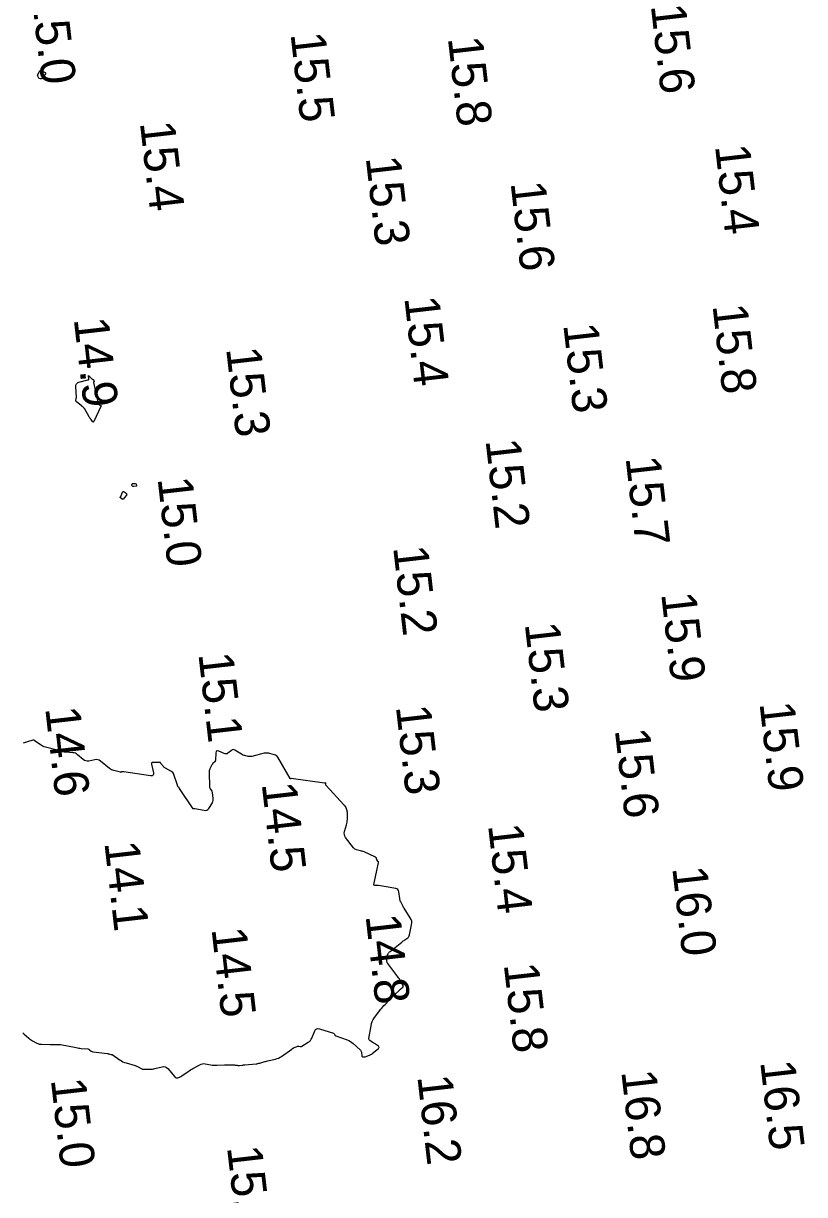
# Model space of a CAD drawing. Extents: x 1023796 to 1112670, y 656573 to 837340.
# Drawn here: x 1109990.4 to 1110102.7, y 680493.4 to 680661.8 of the extents above; entities that cross this region are included whole.
import ezdxf

# ---------------------------------------------------------------- set-up
doc = ezdxf.new("R2010")
doc.units = 0
doc.layers.add('V-CHAN-CONT-15FT', color=7, linetype='Continuous')
doc.layers.add('V-TOPO-SOUN', color=7, linetype='Continuous')

msp = doc.modelspace()

# ---------------------------------------------------------------- linework, layer by layer
at = {"layer": 'V-CHAN-CONT-15FT'}
for points in [[(1109992.4, 680654.31), (1109992.41, 680654.37), (1109992.43, 680654.42), (1109992.65, 680654.88), (1109992.7, 680654.96), (1109992.76, 680655), (1109992.84, 680655), (1109992.93, 680654.98), (1109993.47, 680654.7), (1109993.52, 680654.67), (1109993.55, 680654.63), (1109993.55, 680654.58), (1109993.52, 680654.52), (1109993.36, 680654.29), (1109993.32, 680654.24), (1109993.28, 680654.18), (1109993.23, 680654.13), (1109993.18, 680654.08), (1109992.93, 680653.82), (1109992.9, 680653.8), (1109992.87, 680653.79), (1109992.84, 680653.79), (1109992.81, 680653.8), (1109992.67, 680653.84), (1109992.64, 680653.86), (1109992.61, 680653.88), (1109992.59, 680653.9), (1109992.57, 680653.93), (1109992.43, 680654.2), (1109992.41, 680654.26)], [(1110000.36, 680610.61), (1110000.37, 680610.6), (1110000.38, 680610.59), (1110000.46, 680610.47), (1110000.47, 680610.45), (1110000.47, 680610.44), (1110000.48, 680610.43), (1110000.49, 680610.41), (1110000.51, 680610.35), (1110000.52, 680610.34), (1110000.52, 680610.32), (1110000.51, 680610.31), (1110000.51, 680610.3), (1110000.45, 680610.22), (1110000.44, 680610.2), (1110000.44, 680610.19), (1110000.44, 680610.17), (1110000.44, 680610.15), (1110001.11, 680607.14), (1110001.13, 680607.09), (1110001.15, 680607.04), (1110001.19, 680607), (1110001.24, 680606.97), (1110001.45, 680606.86), (1110001.49, 680606.83), (1110001.52, 680606.79), (1110001.52, 680606.74), (1110001.51, 680606.69), (1110000.47, 680604.56), (1110000.43, 680604.49), (1110000.38, 680604.46), (1110000.32, 680604.48), (1110000.27, 680604.54), (1110000.04, 680604.88), (1109999.98, 680604.96), (1109999.92, 680605.05), (1109999.87, 680605.14), (1109999.82, 680605.22), (1109999.14, 680606.4), (1109999.11, 680606.44), (1109999.08, 680606.48), (1109999.05, 680606.52), (1109999.01, 680606.55), (1109998.85, 680606.69), (1109998.81, 680606.72), (1109998.77, 680606.75), (1109998.73, 680606.79), (1109998.69, 680606.82), (1109997.96, 680607.44), (1109997.92, 680607.47), (1109997.9, 680607.51), (1109997.9, 680607.55), (1109997.9, 680607.6), (1109997.95, 680607.8), (1109997.96, 680607.85), (1109997.96, 680607.9), (1109997.97, 680607.95), (1109997.97, 680608), (1109997.88, 680609.56), (1109997.9, 680609.79), (1109997.99, 680609.97), (1109998.13, 680610.1), (1109998.34, 680610.19), (1109999.63, 680610.53), (1109999.7, 680610.56), (1109999.74, 680610.61), (1109999.76, 680610.67), (1109999.76, 680610.75), (1109999.69, 680611.09), (1109999.69, 680611.15), (1109999.7, 680611.18), (1109999.73, 680611.18), (1109999.78, 680611.13), (1110000.2, 680610.68), (1110000.21, 680610.67), (1110000.23, 680610.66), (1110000.24, 680610.65), (1110000.26, 680610.65), (1110000.33, 680610.63), (1110000.34, 680610.62)], [(1110006.02, 680595.62), (1110006.04, 680595.63), (1110006.08, 680595.64), (1110006.37, 680595.64), (1110006.39, 680595.64), (1110006.4, 680595.64), (1110006.42, 680595.64), (1110006.44, 680595.63), (1110006.51, 680595.61), (1110006.52, 680595.6), (1110006.54, 680595.59), (1110006.55, 680595.58), (1110006.55, 680595.56), (1110006.63, 680595.37), (1110006.64, 680595.33), (1110006.63, 680595.3), (1110006.61, 680595.28), (1110006.58, 680595.27), (1110006.24, 680595.2), (1110006.21, 680595.19), (1110006.17, 680595.2), (1110006.13, 680595.21), (1110006.1, 680595.23), (1110005.96, 680595.33), (1110005.94, 680595.35), (1110005.92, 680595.38), (1110005.92, 680595.4), (1110005.93, 680595.44), (1110005.98, 680595.57), (1110005.99, 680595.6)], [(1110004.34, 680593.77), (1110004.34, 680593.78), (1110004.35, 680593.79), (1110004.6, 680594.39), (1110004.64, 680594.46), (1110004.69, 680594.49), (1110004.75, 680594.49), (1110004.82, 680594.45), (1110005.12, 680594.23), (1110005.18, 680594.18), (1110005.21, 680594.12), (1110005.2, 680594.05), (1110005.16, 680593.98), (1110004.7, 680593.41), (1110004.66, 680593.37), (1110004.62, 680593.36), (1110004.58, 680593.37), (1110004.54, 680593.4), (1110004.29, 680593.64), (1110004.28, 680593.65), (1110004.28, 680593.66), (1110004.28, 680593.67), (1110004.29, 680593.69), (1110004.32, 680593.74), (1110004.33, 680593.75)]]:
    msp.add_lwpolyline(points, close=True, dxfattribs=at)
msp.add_lwpolyline([(1109990.29, 680516.65), (1109990.36, 680516.56), (1109990.45, 680516.48), (1109991.12, 680515.91), (1109991.25, 680515.8), (1109991.39, 680515.7), (1109991.53, 680515.61), (1109991.68, 680515.52), (1109992.29, 680515.19), (1109992.44, 680515.12), (1109992.6, 680515.06), (1109992.76, 680515.03), (1109992.93, 680515.02), (1109994.21, 680514.99), (1109994.33, 680514.99), (1109994.45, 680514.99), (1109994.57, 680514.99), (1109994.7, 680514.99), (1109995.19, 680515.01), (1109995.31, 680515.01), (1109995.43, 680515), (1109995.55, 680514.99), (1109995.67, 680514.97), (1109997.95, 680514.54), (1109998.13, 680514.51), (1109998.31, 680514.48), (1109998.49, 680514.46), (1109998.68, 680514.44), (1109999.62, 680514.35), (1109999.69, 680514.33), (1109999.76, 680514.31), (1109999.82, 680514.28), (1109999.88, 680514.24), (1110000.12, 680514.04), (1110000.18, 680514), (1110000.25, 680513.97), (1110000.32, 680513.94), (1110000.39, 680513.93), (1110002.45, 680513.68), (1110002.5, 680513.68), (1110002.55, 680513.67), (1110002.6, 680513.65), (1110002.65, 680513.64), (1110002.92, 680513.56), (1110002.94, 680513.55), (1110002.95, 680513.55), (1110002.97, 680513.55), (1110002.99, 680513.55), (1110003.06, 680513.56), (1110003.08, 680513.56), (1110003.09, 680513.55), (1110003.11, 680513.55), (1110003.13, 680513.54), (1110004.27, 680512.76), (1110004.46, 680512.63), (1110004.67, 680512.52), (1110004.89, 680512.43), (1110005.11, 680512.36), (1110006.41, 680511.97), (1110006.52, 680511.93), (1110006.64, 680511.89), (1110006.74, 680511.84), (1110006.85, 680511.78), (1110007.27, 680511.56), (1110007.38, 680511.51), (1110007.49, 680511.47), (1110007.61, 680511.45), (1110007.73, 680511.44), (1110008.56, 680511.43), (1110008.74, 680511.44), (1110008.92, 680511.46), (1110009.09, 680511.48), (1110009.27, 680511.52), (1110010.32, 680511.79), (1110010.54, 680511.82), (1110010.75, 680511.79), (1110010.93, 680511.7), (1110011.1, 680511.55), (1110012.14, 680510.33), (1110012.15, 680510.32), (1110012.16, 680510.31), (1110012.17, 680510.29), (1110012.18, 680510.28), (1110012.23, 680510.24), (1110012.24, 680510.23), (1110012.26, 680510.22), (1110012.27, 680510.21), (1110012.29, 680510.21), (1110012.43, 680510.19), (1110012.46, 680510.19), (1110012.49, 680510.19), (1110012.52, 680510.2), (1110012.55, 680510.21), (1110012.9, 680510.34), (1110012.97, 680510.37), (1110013.03, 680510.4), (1110013.09, 680510.44), (1110013.15, 680510.48), (1110014.04, 680511.12), (1110014.21, 680511.23), (1110014.39, 680511.35), (1110014.56, 680511.46), (1110014.74, 680511.56), (1110015.71, 680512.09), (1110015.9, 680512.18), (1110016.09, 680512.23), (1110016.29, 680512.24), (1110016.49, 680512.22), (1110017.31, 680512.07), (1110017.52, 680512.04), (1110017.73, 680512.02), (1110017.94, 680512.01), (1110018.15, 680512.01), (1110019.27, 680512.07), (1110019.41, 680512.07), (1110019.54, 680512.08), (1110019.68, 680512.08), (1110019.81, 680512.08), (1110020.47, 680512.07), (1110020.55, 680512.06), (1110020.63, 680512.06), (1110020.71, 680512.05), (1110020.79, 680512.04), (1110021.11, 680512), (1110021.19, 680511.99), (1110021.27, 680511.99), (1110021.34, 680511.99), (1110021.42, 680511.99), (1110021.83, 680512.03), (1110021.92, 680512.04), (1110022.01, 680512.05), (1110022.11, 680512.06), (1110022.2, 680512.07), (1110023.81, 680512.22), (1110023.95, 680512.23), (1110024.09, 680512.26), (1110024.23, 680512.29), (1110024.37, 680512.33), (1110024.92, 680512.49), (1110025.05, 680512.53), (1110025.19, 680512.57), (1110025.33, 680512.6), (1110025.47, 680512.63), (1110026.61, 680512.89), (1110026.84, 680512.96), (1110027.06, 680513.04), (1110027.28, 680513.15), (1110027.48, 680513.28), (1110028.96, 680514.34), (1110029.04, 680514.4), (1110029.12, 680514.45), (1110029.21, 680514.49), (1110029.29, 680514.54), (1110029.72, 680514.73), (1110029.77, 680514.75), (1110029.82, 680514.76), (1110029.88, 680514.76), (1110029.94, 680514.76), (1110030.17, 680514.7), (1110030.22, 680514.69), (1110030.28, 680514.7), (1110030.33, 680514.71), (1110030.38, 680514.74), (1110031.32, 680515.33), (1110031.48, 680515.44), (1110031.62, 680515.58), (1110031.74, 680515.74), (1110031.83, 680515.92), (1110032.26, 680516.95), (1110032.38, 680517.14), (1110032.53, 680517.26), (1110032.72, 680517.3), (1110032.94, 680517.26), (1110034.95, 680516.6), (1110034.99, 680516.58), (1110035.02, 680516.56), (1110035.05, 680516.53), (1110035.07, 680516.5), (1110035.15, 680516.34), (1110035.17, 680516.31), (1110035.2, 680516.28), (1110035.23, 680516.26), (1110035.27, 680516.24), (1110036.93, 680515.66), (1110037.17, 680515.56), (1110037.39, 680515.44), (1110037.6, 680515.3), (1110037.79, 680515.14), (1110038.77, 680514.24), (1110038.84, 680514.16), (1110038.89, 680514.08), (1110038.93, 680513.99), (1110038.96, 680513.88), (1110039.03, 680513.34), (1110039.05, 680513.29), (1110039.07, 680513.26), (1110039.1, 680513.24), (1110039.14, 680513.24), (1110039.33, 680513.22), (1110039.37, 680513.22), (1110039.42, 680513.22), (1110039.46, 680513.23), (1110039.51, 680513.24), (1110040.11, 680513.45), (1110040.23, 680513.49), (1110040.33, 680513.54), (1110040.44, 680513.61), (1110040.53, 680513.68), (1110041.41, 680514.41), (1110041.49, 680514.5), (1110041.52, 680514.58), (1110041.49, 680514.67), (1110041.4, 680514.75), (1110040.85, 680515.12), (1110040.77, 680515.17), (1110040.69, 680515.23), (1110040.6, 680515.28), (1110040.52, 680515.34), (1110040.18, 680515.55), (1110040.11, 680515.61), (1110040.06, 680515.68), (1110040.04, 680515.76), (1110040.04, 680515.86), (1110040.35, 680517.69), (1110040.42, 680518), (1110040.53, 680518.3), (1110040.67, 680518.59), (1110040.85, 680518.86), (1110041.77, 680520.06), (1110041.91, 680520.24), (1110042.06, 680520.41), (1110042.21, 680520.58), (1110042.37, 680520.75), (1110043.01, 680521.41), (1110043.16, 680521.57), (1110043.32, 680521.73), (1110043.48, 680521.88), (1110043.64, 680522.04), (1110044.52, 680522.89), (1110044.56, 680522.93), (1110044.61, 680522.96), (1110044.65, 680523), (1110044.69, 680523.04), (1110044.92, 680523.23), (1110044.94, 680523.25), (1110044.95, 680523.26), (1110044.95, 680523.28), (1110044.96, 680523.3), (1110044.96, 680523.39), (1110044.96, 680523.41), (1110044.96, 680523.43), (1110044.95, 680523.45), (1110044.95, 680523.47), (1110044.54, 680524.21), (1110044.47, 680524.33), (1110044.39, 680524.46), (1110044.31, 680524.58), (1110044.22, 680524.7), (1110042.74, 680526.66), (1110042.69, 680526.75), (1110042.65, 680526.84), (1110042.62, 680526.93), (1110042.61, 680527.04), (1110042.6, 680527.48), (1110042.6, 680527.56), (1110042.62, 680527.65), (1110042.64, 680527.73), (1110042.68, 680527.81), (1110042.86, 680528.12), (1110042.91, 680528.19), (1110042.96, 680528.26), (1110043.02, 680528.32), (1110043.09, 680528.38), (1110044.78, 680529.72), (1110044.89, 680529.8), (1110044.99, 680529.88), (1110045.09, 680529.95), (1110045.2, 680530.03), (1110045.62, 680530.34), (1110045.72, 680530.42), (1110045.8, 680530.52), (1110045.85, 680530.63), (1110045.89, 680530.75), (1110046.19, 680532.18), (1110046.22, 680532.46), (1110046.2, 680532.72), (1110046.12, 680532.98), (1110045.99, 680533.22), (1110045.1, 680534.59), (1110045.03, 680534.7), (1110044.97, 680534.81), (1110044.91, 680534.92), (1110044.85, 680535.03), (1110044.61, 680535.49), (1110044.56, 680535.61), (1110044.52, 680535.73), (1110044.49, 680535.85), (1110044.47, 680535.98), (1110044.35, 680536.94), (1110044.3, 680537.12), (1110044.21, 680537.26), (1110044.07, 680537.35), (1110043.9, 680537.41), (1110041.43, 680537.83), (1110041.36, 680537.84), (1110041.29, 680537.85), (1110041.22, 680537.86), (1110041.15, 680537.86), (1110040.87, 680537.87), (1110040.81, 680537.88), (1110040.77, 680537.91), (1110040.76, 680537.95), (1110040.76, 680538.01), (1110041.43, 680541.12), (1110041.44, 680541.17), (1110041.43, 680541.22), (1110041.42, 680541.27), (1110041.38, 680541.31), (1110041.2, 680541.52), (1110041.18, 680541.54), (1110041.17, 680541.57), (1110041.16, 680541.6), (1110041.15, 680541.63), (1110041.14, 680541.76), (1110041.13, 680541.78), (1110041.12, 680541.81), (1110041.1, 680541.83), (1110041.08, 680541.85), (1110040.98, 680541.93), (1110040.96, 680541.95), (1110040.93, 680541.96), (1110040.91, 680541.98), (1110040.88, 680541.99), (1110039.35, 680542.67), (1110039.22, 680542.73), (1110039.09, 680542.77), (1110038.96, 680542.81), (1110038.82, 680542.85), (1110038.27, 680542.97), (1110038.14, 680543.01), (1110038.03, 680543.07), (1110037.92, 680543.16), (1110037.83, 680543.26), (1110036.69, 680544.77), (1110036.57, 680544.96), (1110036.51, 680545.16), (1110036.5, 680545.37), (1110036.54, 680545.59), (1110036.82, 680546.57), (1110036.87, 680546.76), (1110036.91, 680546.94), (1110036.93, 680547.13), (1110036.94, 680547.32), (1110036.95, 680548.3), (1110036.94, 680548.38), (1110036.93, 680548.45), (1110036.92, 680548.53), (1110036.9, 680548.6), (1110036.76, 680549.02), (1110036.75, 680549.03), (1110036.75, 680549.04), (1110036.75, 680549.06), (1110036.74, 680549.07), (1110036.73, 680549.12), (1110036.73, 680549.13), (1110036.73, 680549.14), (1110036.72, 680549.15), (1110036.71, 680549.16), (1110036.55, 680549.32), (1110036.52, 680549.35), (1110036.49, 680549.39), (1110036.46, 680549.42), (1110036.44, 680549.45), (1110033.88, 680552.23), (1110033.86, 680552.26), (1110033.84, 680552.3), (1110033.83, 680552.34), (1110033.84, 680552.38), (1110033.86, 680552.59), (1110033.86, 680552.61), (1110033.85, 680552.62), (1110033.84, 680552.62), (1110033.83, 680552.61), (1110033.75, 680552.58), (1110033.73, 680552.57), (1110033.71, 680552.56), (1110033.68, 680552.56), (1110033.66, 680552.56), (1110028.87, 680553.21), (1110028.86, 680553.21), (1110028.84, 680553.21), (1110028.83, 680553.21), (1110028.81, 680553.21), (1110028.75, 680553.2), (1110028.73, 680553.2), (1110028.72, 680553.21), (1110028.71, 680553.22), (1110028.7, 680553.23), (1110026.92, 680556.3), (1110026.83, 680556.42), (1110026.73, 680556.51), (1110026.61, 680556.59), (1110026.48, 680556.64), (1110025.74, 680556.84), (1110025.67, 680556.85), (1110025.61, 680556.86), (1110025.55, 680556.87), (1110025.49, 680556.87), (1110025.24, 680556.89), (1110025.18, 680556.89), (1110025.12, 680556.89), (1110025.06, 680556.88), (1110025, 680556.86), (1110023.18, 680556.41), (1110023.05, 680556.39), (1110022.93, 680556.38), (1110022.81, 680556.39), (1110022.69, 680556.41), (1110022.2, 680556.52), (1110022.08, 680556.56), (1110021.97, 680556.6), (1110021.85, 680556.65), (1110021.74, 680556.72), (1110020.78, 680557.31), (1110020.65, 680557.37), (1110020.52, 680557.39), (1110020.39, 680557.36), (1110020.26, 680557.28), (1110019.76, 680556.88), (1110019.64, 680556.8), (1110019.5, 680556.77), (1110019.36, 680556.77), (1110019.22, 680556.81), (1110018.44, 680557.17), (1110018.28, 680557.21), (1110018.16, 680557.19), (1110018.08, 680557.09), (1110018.05, 680556.93), (1110017.98, 680555.89), (1110017.97, 680555.82), (1110017.95, 680555.75), (1110017.91, 680555.69), (1110017.86, 680555.63), (1110017.63, 680555.43), (1110017.57, 680555.37), (1110017.53, 680555.31), (1110017.48, 680555.25), (1110017.45, 680555.18), (1110017.18, 680554.6), (1110017.13, 680554.48), (1110017.09, 680554.35), (1110017.07, 680554.23), (1110017.07, 680554.09), (1110017.12, 680552.04), (1110017.13, 680551.97), (1110017.14, 680551.9), (1110017.17, 680551.83), (1110017.21, 680551.76), (1110017.39, 680551.5), (1110017.43, 680551.44), (1110017.46, 680551.37), (1110017.48, 680551.29), (1110017.49, 680551.22), (1110017.6, 680550.37), (1110017.61, 680550.21), (1110017.59, 680550.05), (1110017.55, 680549.89), (1110017.48, 680549.74), (1110016.99, 680548.9), (1110016.87, 680548.74), (1110016.72, 680548.64), (1110016.54, 680548.59), (1110016.34, 680548.61), (1110015.03, 680548.87), (1110015.01, 680548.87), (1110014.99, 680548.88), (1110014.96, 680548.87), (1110014.94, 680548.87), (1110014.85, 680548.85), (1110014.83, 680548.85), (1110014.81, 680548.85), (1110014.79, 680548.86), (1110014.78, 680548.88), (1110012.82, 680551.8), (1110012.8, 680551.84), (1110012.77, 680551.88), (1110012.74, 680551.92), (1110012.71, 680551.95), (1110012.58, 680552.1), (1110012.56, 680552.14), (1110012.53, 680552.18), (1110012.51, 680552.22), (1110012.49, 680552.26), (1110012, 680553.79), (1110011.93, 680553.95), (1110011.83, 680554.09), (1110011.71, 680554.2), (1110011.57, 680554.29), (1110010.78, 680554.7), (1110010.7, 680554.75), (1110010.62, 680554.8), (1110010.54, 680554.87), (1110010.48, 680554.94), (1110010.14, 680555.38), (1110010.12, 680555.4), (1110010.11, 680555.42), (1110010.09, 680555.44), (1110010.08, 680555.46), (1110010.02, 680555.54), (1110010.01, 680555.56), (1110009.99, 680555.57), (1110009.97, 680555.57), (1110009.95, 680555.57), (1110009.85, 680555.54), (1110009.83, 680555.53), (1110009.8, 680555.53), (1110009.78, 680555.53), (1110009.75, 680555.53), (1110008.97, 680555.54), (1110008.85, 680555.53), (1110008.78, 680555.48), (1110008.75, 680555.4), (1110008.76, 680555.28), (1110009.04, 680554.05), (1110009.06, 680553.84), (1110009.01, 680553.7), (1110008.87, 680553.63), (1110008.65, 680553.63), (1110004.78, 680554.21), (1110004.75, 680554.21), (1110004.73, 680554.21), (1110004.7, 680554.21), (1110004.68, 680554.21), (1110004.57, 680554.19), (1110004.54, 680554.19), (1110004.52, 680554.18), (1110004.5, 680554.18), (1110004.48, 680554.17), (1110004.4, 680554.13), (1110004.38, 680554.12), (1110004.36, 680554.11), (1110004.34, 680554.11), (1110004.32, 680554.12), (1110003.35, 680554.38), (1110003.19, 680554.43), (1110003.03, 680554.5), (1110002.88, 680554.58), (1110002.74, 680554.68), (1110001.45, 680555.73), (1110001.26, 680555.85), (1110001.07, 680555.92), (1110000.86, 680555.95), (1110000.64, 680555.92), (1109999.75, 680555.74), (1109999.54, 680555.72), (1109999.33, 680555.75), (1109999.14, 680555.83), (1109998.96, 680555.95), (1109998.15, 680556.65), (1109997.99, 680556.77), (1109997.82, 680556.85), (1109997.65, 680556.91), (1109997.46, 680556.94), (1109996.46, 680557.01), (1109996.37, 680557.02), (1109996.28, 680557.03), (1109996.19, 680557.05), (1109996.1, 680557.08), (1109995.74, 680557.18), (1109995.65, 680557.21), (1109995.56, 680557.24), (1109995.47, 680557.26), (1109995.38, 680557.28), (1109993.53, 680557.74), (1109993.36, 680557.79), (1109993.2, 680557.85), (1109993.05, 680557.93), (1109992.9, 680558.02), (1109992.11, 680558.56), (1109992.08, 680558.58), (1109992.05, 680558.6), (1109992.02, 680558.63), (1109991.99, 680558.65), (1109991.86, 680558.73), (1109991.83, 680558.75), (1109991.8, 680558.76), (1109991.77, 680558.76), (1109991.73, 680558.75), (1109990.32, 680558.3)], dxfattribs=at)

# ---------------------------------------------------------------- texts
at = {"layer": 'V-TOPO-SOUN'}
for s, p in [('15.0 ', (1109991.53, 680665.72)), ('15.6 ', (1110080.58, 680664.36)), ('15.5 ', (1110028.76, 680660.28)), ('15.8 ', (1110051.39, 680659.68)), ('15.4 ', (1110007.1, 680647.51)), ('15.4 ', (1110089.81, 680644.16)), ('15.3 ', (1110039.58, 680642.49)), ('15.6 ', (1110060.41, 680638.87)), ('15.4 ', (1110045.13, 680622.34)), ('15.8 ', (1110089.45, 680621.23)), ('14.9 ', (1109997.59, 680619.29)), ('15.3 ', (1110067.99, 680618.47)), ('15.3 ', (1110019.5, 680615.03)), ('15.2 ', (1110056.81, 680601.84)), ('15.7 ', (1110076.95, 680599.34)), ('15.0 ', (1110009.64, 680596.36)), ('15.2 ', (1110043.52, 680586.48)), ('15.9 ', (1110082.07, 680579.79)), ('15.3 ', (1110062.45, 680575.46)), ('15.1 ', (1110015.51, 680571.13)), ('14.6 ', (1109993.48, 680563.34)), ('15.3 ', (1110043.91, 680563.58)), ('15.9 ', (1110096.21, 680564.04)), ('15.6 ', (1110075.4, 680560.23)), ('14.5 ', (1110024.62, 680552.47)), ('15.4 ', (1110057.17, 680546.52)), ('14.1 ', (1110001.99, 680544)), ('16.0 ', (1110083.66, 680540.39)), ('14.8 ', (1110039.55, 680533.5)), ('14.5 ', (1110017.4, 680531.61)), ('15.8 ', (1110059.43, 680526.51)), ('16.5 ', (1110096.31, 680512.51)), ('16.8 ', (1110076.33, 680511.12)), ('15.0 ', (1109994.29, 680509.95)), ('16.2 ', (1110047, 680510.4)), ('15.3 ', (1110019.63, 680500.23))]:
    msp.add_text(s, height=5, rotation=276.5594, dxfattribs=at).set_placement(p)

doc.saveas('drawing.dxf')
